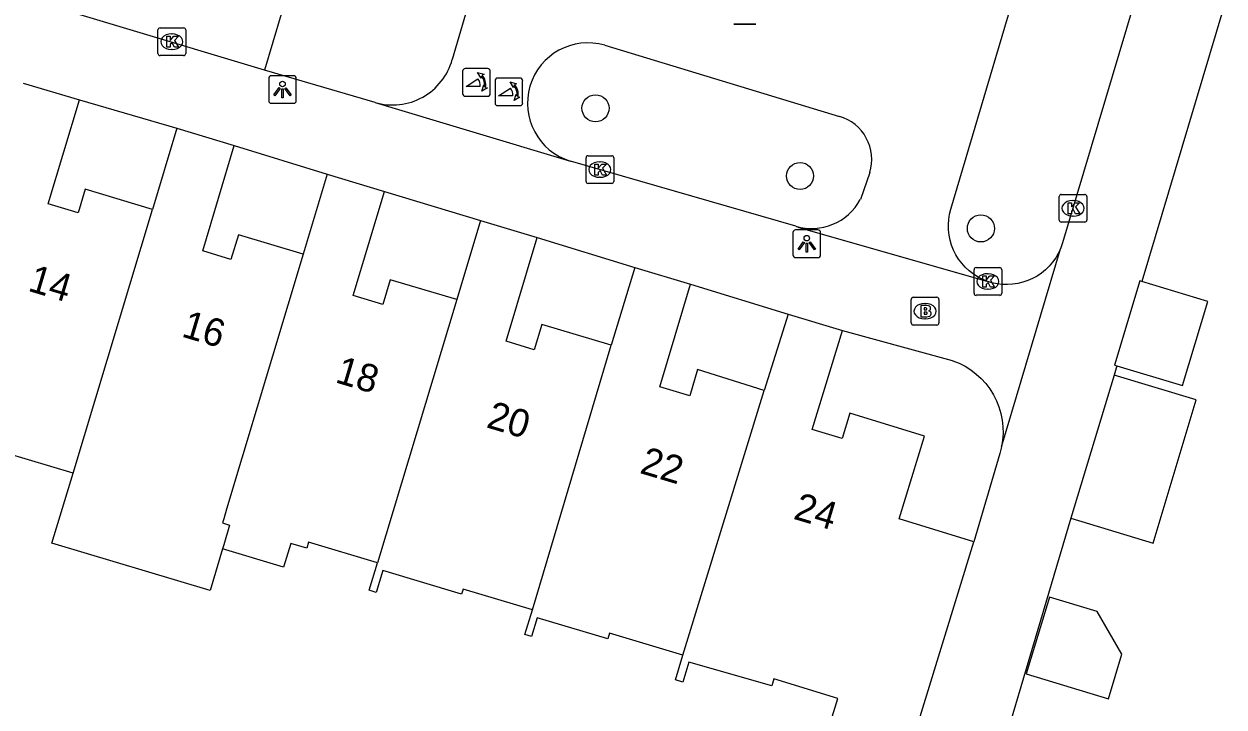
# Model space of a CAD drawing. Extents: x 162186 to 163152, y 385513 to 386513.
# Drawn here: x 162623.88 to 162667.22, y 386128.05 to 386152.72 of the extents above; entities that cross this region are included whole.
import ezdxf

# ---------------------------------------------------------------- set-up
doc = ezdxf.new("R2010")
doc.units = 0
for name, color, linetype in [('IMGEO_Boom', 7, 'Continuous'), ('IMGEO_Brandkraan', 7, 'Continuous'), ('IMGEO_Kolk', 7, 'Continuous'), ('IMGEO_Lichtpunt', 7, 'Continuous'), ('IMGEO_Pand', 7, 'Continuous'), ('IMGEO_Pand_nummerreeks', 7, 'Continuous'), ('IMGEO_Poller', 7, 'Continuous'), ('IMGEO_Rijbaan_lokaal_open', 7, 'Continuous'), ('IMGEO_Speelvoorziening', 7, 'Continuous'), ('IMGEO_Voetpad_open', 7, 'Continuous')]:
    doc.layers.add(name, color=color, linetype=linetype)

msp = doc.modelspace()

# ---------------------------------------------------------------- linework, layer by layer
at = {"layer": 'IMGEO_Boom'}
for centre in [(162644.523, 386149.675), (162651.911, 386147.229), (162658.441, 386145.336)]:
    msp.add_circle(centre, 0.489, dxfattribs=at)
at = {"layer": 'IMGEO_Brandkraan'}
for p, q in [((162656, 386142.847), (162656.852, 386142.847)), ((162655.925, 386141.921), (162655.925, 386142.773)), ((162656.413, 386142.627), (162656.438, 386142.627)), ((162656.926, 386142.773), (162656.926, 386141.921)), ((162656.436, 386142.067), (162656.411, 386142.067)), ((162656.852, 386141.847), (162656, 386141.847))]:
    msp.add_line(p, q, dxfattribs=at)
for points in [[(162656, 386142.847), (162656.852, 386142.847)], [(162655.925, 386141.921), (162655.925, 386142.773)], [(162656.273, 386142.547), (162656.273, 386142.147), (162656.486, 386142.147)], [(162656.504, 386142.547), (162656.273, 386142.547)], [(162656.452, 386142.466), (162656.398, 386142.466), (162656.398, 386142.39)], [(162656.398, 386142.39), (162656.451, 386142.39)], [(162656.926, 386142.773), (162656.926, 386141.921)], [(162656.46, 386142.314), (162656.398, 386142.314), (162656.398, 386142.233)], [(162656.398, 386142.233), (162656.46, 386142.233)], [(162656.852, 386141.847), (162656, 386141.847)]]:
    msp.add_lwpolyline(points, dxfattribs=at)
for centre, radius, start, end in [((162656.002, 386142.771), 0.0765, 91.552, 178.448), ((162656.002, 386142.771), 0.0765, 91.552, 178.448), ((162656.85, 386142.771), 0.0765, 1.552, 88.448), ((162656.85, 386142.771), 0.0765, 1.552, 88.448), ((162656.453, 386142.428), 0.0379, 267.8285, 90.9355), ((162656.508, 386142.402), 0.145, 59.4692, 91.5367), ((162656.533, 386142.449), 0.0922, 285.5137, 58.1501), ((162656.538, 386142.257), 0.105, 301.3115, 78.989), ((162656.461, 386142.273), 0.0404, 269.8759, 90.5077), ((162656.492, 386142.398), 0.251, 268.6676, 293.5347), ((162656.002, 386141.923), 0.0765, 181.552, 268.448), ((162656.002, 386141.923), 0.0765, 181.552, 268.448), ((162656.85, 386141.923), 0.0765, 271.552, 358.448), ((162656.85, 386141.923), 0.0765, 271.552, 358.448)]:
    msp.add_arc(centre, radius, start, end, dxfattribs=at)
for centre, major_axis, ratio, start_param, end_param in [((162656.412, 386142.347), (-0.387, 0.002), 0.722429, 4.712389, 7.853982), ((162656.437, 386142.347), (-0.39, 0.002), 0.717154, 1.570796, 4.712389)]:
    msp.add_ellipse(centre, major_axis=major_axis, ratio=ratio, start_param=start_param, end_param=end_param, dxfattribs=at)
at = {"layer": 'IMGEO_Kolk'}
for p, q in [((162628.722, 386151.653), (162628.722, 386152.505)), ((162628.797, 386152.579), (162629.649, 386152.579)), ((162629.21, 386152.359), (162629.235, 386152.359)), ((162629.723, 386152.505), (162629.723, 386151.653)), ((162629.649, 386151.579), (162628.797, 386151.579)), ((162629.233, 386151.799), (162629.208, 386151.799)), ((162644.181, 386147.035), (162644.181, 386147.887)), ((162644.256, 386147.961), (162645.108, 386147.961)), ((162644.669, 386147.741), (162644.694, 386147.741)), ((162645.182, 386147.887), (162645.182, 386147.035)), ((162644.692, 386147.181), (162644.667, 386147.181)), ((162645.108, 386146.961), (162644.256, 386146.961)), ((162661.268, 386145.637), (162661.268, 386146.489)), ((162661.343, 386146.563), (162662.195, 386146.563)), ((162661.756, 386146.343), (162661.781, 386146.343)), ((162662.269, 386146.489), (162662.269, 386145.637)), ((162662.195, 386145.563), (162661.343, 386145.563)), ((162661.779, 386145.783), (162661.754, 386145.783)), ((162658.193, 386142.993), (162658.193, 386143.845)), ((162658.268, 386143.919), (162659.12, 386143.919)), ((162658.681, 386143.699), (162658.706, 386143.699)), ((162659.194, 386143.845), (162659.194, 386142.993)), ((162659.12, 386142.919), (162658.268, 386142.919)), ((162658.704, 386143.139), (162658.679, 386143.139))]:
    msp.add_line(p, q, dxfattribs=at)
for points in [[(162628.722, 386151.653), (162628.722, 386152.505)], [(162628.797, 386152.579), (162629.649, 386152.579)], [(162629.723, 386152.505), (162629.723, 386151.653)], [(162629.043, 386152.279), (162629.166, 386152.279), (162629.166, 386152.128), (162629.296, 386152.279), (162629.46, 386152.279), (162629.314, 386152.128), (162629.467, 386151.879), (162629.315, 386151.879), (162629.23, 386152.043), (162629.166, 386151.976), (162629.166, 386151.879), (162629.043, 386151.879), (162629.043, 386152.279)], [(162629.649, 386151.579), (162628.797, 386151.579)], [(162644.181, 386147.035), (162644.181, 386147.887)], [(162644.256, 386147.961), (162645.108, 386147.961)], [(162644.502, 386147.661), (162644.625, 386147.661), (162644.625, 386147.51), (162644.755, 386147.661), (162644.919, 386147.661), (162644.773, 386147.51), (162644.926, 386147.261), (162644.774, 386147.261), (162644.689, 386147.425), (162644.625, 386147.358), (162644.625, 386147.261), (162644.502, 386147.261), (162644.502, 386147.661)], [(162645.182, 386147.887), (162645.182, 386147.035)], [(162645.108, 386146.961), (162644.256, 386146.961)], [(162661.268, 386145.637), (162661.268, 386146.489)], [(162661.343, 386146.563), (162662.195, 386146.563)], [(162661.589, 386146.263), (162661.712, 386146.263), (162661.712, 386146.112), (162661.842, 386146.263), (162662.006, 386146.263), (162661.86, 386146.112), (162662.013, 386145.863), (162661.861, 386145.863), (162661.776, 386146.027), (162661.712, 386145.96), (162661.712, 386145.863), (162661.589, 386145.863), (162661.589, 386146.263)], [(162662.269, 386146.489), (162662.269, 386145.637)], [(162662.195, 386145.563), (162661.343, 386145.563)], [(162658.193, 386142.993), (162658.193, 386143.845)], [(162658.268, 386143.919), (162659.12, 386143.919)], [(162659.194, 386143.845), (162659.194, 386142.993)], [(162658.514, 386143.619), (162658.637, 386143.619), (162658.637, 386143.468), (162658.767, 386143.619), (162658.931, 386143.619), (162658.785, 386143.468), (162658.938, 386143.219), (162658.786, 386143.219), (162658.701, 386143.383), (162658.637, 386143.316), (162658.637, 386143.219), (162658.514, 386143.219), (162658.514, 386143.619)], [(162659.12, 386142.919), (162658.268, 386142.919)]]:
    msp.add_lwpolyline(points, dxfattribs=at)
for centre, start, end in [((162628.799, 386152.503), 91.552, 178.448), ((162628.799, 386152.503), 91.552, 178.448), ((162629.647, 386152.503), 1.552, 88.448), ((162629.647, 386152.503), 1.552, 88.448), ((162628.799, 386151.655), 181.552, 268.448), ((162628.799, 386151.655), 181.552, 268.448), ((162629.647, 386151.655), 271.552, 358.448), ((162629.647, 386151.655), 271.552, 358.448), ((162644.258, 386147.885), 91.552, 178.448), ((162644.258, 386147.885), 91.552, 178.448), ((162645.106, 386147.885), 1.552, 88.448), ((162645.106, 386147.885), 1.552, 88.448), ((162644.258, 386147.037), 181.552, 268.448), ((162644.258, 386147.037), 181.552, 268.448), ((162645.106, 386147.037), 271.552, 358.448), ((162645.106, 386147.037), 271.552, 358.448), ((162661.345, 386146.487), 91.552, 178.448), ((162661.345, 386146.487), 91.552, 178.448), ((162662.193, 386146.487), 1.552, 88.448), ((162662.193, 386146.487), 1.552, 88.448), ((162661.345, 386145.639), 181.552, 268.448), ((162661.345, 386145.639), 181.552, 268.448), ((162662.193, 386145.639), 271.552, 358.448), ((162662.193, 386145.639), 271.552, 358.448), ((162658.27, 386143.843), 91.552, 178.448), ((162658.27, 386143.843), 91.552, 178.448), ((162659.118, 386143.843), 1.552, 88.448), ((162659.118, 386143.843), 1.552, 88.448), ((162658.27, 386142.995), 181.552, 268.448), ((162658.27, 386142.995), 181.552, 268.448), ((162659.118, 386142.995), 271.552, 358.448), ((162659.118, 386142.995), 271.552, 358.448)]:
    msp.add_arc(centre, 0.0765, start, end, dxfattribs=at)
for centre, major_axis, ratio, start_param, end_param in [((162629.209, 386152.079), (-0.387, 0.002), 0.722429, 4.712389, 7.853982), ((162629.234, 386152.079), (-0.39, 0.002), 0.717154, 1.570796, 4.712389), ((162644.668, 386147.461), (-0.387, 0.002), 0.722429, 4.712389, 7.853982), ((162644.693, 386147.461), (-0.39, 0.002), 0.717154, 1.570796, 4.712389), ((162661.755, 386146.063), (-0.387, 0.002), 0.722429, 4.712389, 7.853982), ((162661.78, 386146.063), (-0.39, 0.002), 0.717154, 1.570796, 4.712389), ((162658.68, 386143.419), (-0.387, 0.002), 0.722429, 4.712389, 7.853982), ((162658.705, 386143.419), (-0.39, 0.002), 0.717154, 1.570796, 4.712389)]:
    msp.add_ellipse(centre, major_axis=major_axis, ratio=ratio, start_param=start_param, end_param=end_param, dxfattribs=at)
at = {"layer": 'IMGEO_Lichtpunt'}
for p, q in [((162632.721, 386150.755), (162632.721, 386149.948)), ((162632.721, 386150.755), (162632.721, 386149.948)), ((162633.623, 386150.85), (162632.815, 386150.85)), ((162633.623, 386150.85), (162632.815, 386150.85)), ((162633.717, 386149.948), (162633.717, 386150.755)), ((162633.717, 386149.948), (162633.717, 386150.755)), ((162632.815, 386149.854), (162633.623, 386149.854)), ((162632.815, 386149.854), (162633.623, 386149.854)), ((162651.655, 386145.185), (162651.655, 386144.378)), ((162651.655, 386145.185), (162651.655, 386144.378)), ((162652.557, 386145.28), (162651.749, 386145.28)), ((162652.557, 386145.28), (162651.749, 386145.28)), ((162652.651, 386144.378), (162652.651, 386145.185)), ((162652.651, 386144.378), (162652.651, 386145.185)), ((162651.749, 386144.284), (162652.557, 386144.284)), ((162651.749, 386144.284), (162652.557, 386144.284))]:
    msp.add_line(p, q, dxfattribs=at)
for points in [[(162633.095, 386150.419), (162633.134, 386150.391), (162632.946, 386150.129), (162632.908, 386150.156), (162633.095, 386150.419)], [(162633.197, 386150.371), (162633.244, 386150.371), (162633.244, 386150.049), (162633.197, 386150.049), (162633.197, 386150.371)], [(162633.307, 386150.391), (162633.345, 386150.418), (162633.532, 386150.156), (162633.493, 386150.128), (162633.307, 386150.391)], [(162652.029, 386144.849), (162652.068, 386144.821), (162651.88, 386144.559), (162651.842, 386144.586), (162652.029, 386144.849)], [(162652.131, 386144.801), (162652.178, 386144.801), (162652.178, 386144.479), (162652.131, 386144.479), (162652.131, 386144.801)], [(162652.241, 386144.821), (162652.279, 386144.848), (162652.466, 386144.586), (162652.427, 386144.558), (162652.241, 386144.821)]]:
    msp.add_lwpolyline(points, dxfattribs=at)
for centre in [(162633.22, 386150.553), (162652.154, 386144.983)]:
    msp.add_circle(centre, 0.0994, dxfattribs=at)
for centre, start, end in [((162632.815, 386150.755), 90, 180), ((162632.815, 386150.755), 90, 180), ((162633.623, 386150.755), 0, 90), ((162633.623, 386150.755), 0, 90), ((162632.815, 386149.948), 180, 270), ((162632.815, 386149.948), 180, 270), ((162633.623, 386149.948), 270, 0), ((162633.623, 386149.948), 270, 360), ((162651.749, 386145.185), 90, 180), ((162651.749, 386145.185), 90, 180), ((162652.557, 386145.185), 0, 90), ((162652.557, 386145.185), 0, 90), ((162651.749, 386144.378), 180, 270), ((162651.749, 386144.378), 180, 270), ((162652.557, 386144.378), 270, 0), ((162652.557, 386144.378), 270, 360)]:
    msp.add_arc(centre, 0.0946, start, end, dxfattribs=at)
at = {"layer": 'IMGEO_Pand'}
for points in [[(162623.859, 386150.584), (162625.885, 386149.978)], [(162628.53, 386146.024), (162626.092, 386146.753), (162625.837, 386145.9), (162624.762, 386146.222), (162625.885, 386149.978)], [(162629.407, 386148.951), (162628.53, 386146.024)], [(162629.407, 386148.951), (162631.478, 386148.332)], [(162633.97, 386144.405), (162631.627, 386145.106), (162631.36, 386144.214), (162630.338, 386144.52), (162631.478, 386148.332)], [(162634.834, 386147.292), (162633.97, 386144.405)], [(162634.834, 386147.292), (162636.899, 386146.674)], [(162639.52, 386142.764), (162637.112, 386143.484), (162636.845, 386142.59), (162635.773, 386142.911), (162636.899, 386146.674)], [(162625.656, 386136.495), (162628.53, 386146.024)], [(162640.375, 386145.616), (162639.52, 386142.764)], [(162640.375, 386145.616), (162642.414, 386145.006)], [(162645.095, 386141.114), (162642.584, 386141.865), (162642.312, 386140.955), (162641.293, 386141.26), (162642.414, 386145.006)], [(162633.97, 386144.405), (162631.2, 386135.192), (162631.097, 386134.851), (162631.052, 386134.699), (162631.311, 386134.621), (162631.099, 386133.913), (162631.053, 386133.759)], [(162645.938, 386143.929), (162645.095, 386141.114)], [(162645.938, 386143.929), (162647.953, 386143.326)], [(162650.61, 386139.48), (162648.213, 386140.241), (162647.935, 386139.291), (162646.844, 386139.617), (162647.953, 386143.326)], [(162664.259, 386143.414), (162664.182, 386143.437), (162663.265, 386140.398), (162663.352, 386140.372)], [(162663.352, 386140.372), (162665.719, 386139.657), (162666.636, 386142.696), (162664.259, 386143.414)], [(162639.52, 386142.764), (162636.645, 386133.254)], [(162651.487, 386142.241), (162650.61, 386139.48)], [(162651.487, 386142.241), (162653.444, 386141.644)], [(162658.188, 386134.016), (162655.492, 386134.844), (162656.409, 386137.83), (162653.712, 386138.658), (162653.431, 386137.743), (162652.346, 386138.077), (162653.444, 386141.644)], [(162642.245, 386131.56), (162645.095, 386141.114)], [(162663.251, 386140.037), (162661.689, 386134.868)], [(162661.689, 386134.868), (162664.657, 386133.971), (162666.218, 386139.141), (162663.251, 386140.037)], [(162647.676, 386129.927), (162650.61, 386139.48)], [(162625.656, 386136.495), (162623.244, 386137.217), (162623.189, 386137.035), (162620.351, 386137.884), (162620.131, 386137.148), (162619.86, 386137.229)], [(162631.053, 386133.759), (162630.604, 386132.261), (162624.894, 386133.97), (162625.656, 386136.495)], [(162636.645, 386133.254), (162634.157, 386133.998), (162634.095, 386133.788), (162633.518, 386133.961), (162633.26, 386133.098), (162631.053, 386133.759)], [(162655.88, 386126.496), (162658.188, 386134.016)], [(162642.245, 386131.56), (162639.744, 386132.308), (162639.69, 386132.129), (162636.838, 386132.982), (162636.601, 386132.19), (162636.349, 386132.265), (162636.645, 386133.254)], [(162663.051, 386128.346), (162663.537, 386129.957), (162662.636, 386131.495), (162660.914, 386132.015), (162660.077, 386129.244), (162663.051, 386128.346)], [(162647.676, 386129.927), (162645.031, 386130.719), (162644.968, 386130.509), (162642.415, 386131.273), (162642.212, 386130.594), (162641.977, 386130.664), (162642.245, 386131.56)], [(162655.88, 386126.496), (162652.973, 386127.388), (162653.269, 386128.354), (162650.963, 386129.062), (162650.886, 386128.814), (162647.897, 386129.668), (162647.682, 386128.951), (162647.408, 386129.032), (162647.676, 386129.927)]]:
    msp.add_lwpolyline(points, dxfattribs=at)
at = {"layer": 'IMGEO_Poller'}
for p, q in [((162640.627, 386151.107), (162639.819, 386151.107)), ((162640.627, 386151.107), (162639.819, 386151.107)), ((162639.725, 386151.012), (162639.725, 386150.205)), ((162639.725, 386151.012), (162639.725, 386150.205)), ((162640.721, 386150.205), (162640.721, 386151.012)), ((162640.721, 386150.205), (162640.721, 386151.012)), ((162640.897, 386150.671), (162640.897, 386149.864)), ((162640.897, 386150.671), (162640.897, 386149.864)), ((162641.799, 386150.766), (162640.991, 386150.766)), ((162641.799, 386150.766), (162640.991, 386150.766)), ((162641.893, 386149.864), (162641.893, 386150.671)), ((162641.893, 386149.864), (162641.893, 386150.671)), ((162639.819, 386150.11), (162640.627, 386150.11)), ((162639.819, 386150.11), (162640.627, 386150.11)), ((162640.991, 386149.769), (162641.799, 386149.769)), ((162640.991, 386149.769), (162641.799, 386149.769))]:
    msp.add_line(p, q, dxfattribs=at)
for points in [[(162640.36, 386150.463), (162639.847, 386150.463), (162640.277, 386150.738)], [(162640.404, 386150.836), (162640.392, 386150.763), (162640.267, 386150.968)], [(162640.267, 386150.968), (162640.498, 386150.902), (162640.427, 386150.87)], [(162641.576, 386150.495), (162641.564, 386150.422), (162641.439, 386150.627)], [(162641.439, 386150.627), (162641.67, 386150.561), (162641.599, 386150.529)], [(162640.42, 386150.291), (162640.486, 386150.522), (162640.516, 386150.454)], [(162640.552, 386150.427), (162640.624, 386150.416), (162640.42, 386150.291)], [(162641.532, 386150.122), (162641.019, 386150.122), (162641.449, 386150.397)], [(162641.592, 386149.95), (162641.658, 386150.181), (162641.688, 386150.113)], [(162641.724, 386150.086), (162641.796, 386150.075), (162641.592, 386149.95)]]:
    msp.add_lwpolyline(points, dxfattribs=at)
for centre, radius, start, end in [((162639.819, 386151.012), 0.0946, 90, 180), ((162639.819, 386151.012), 0.0946, 90, 180), ((162640.627, 386151.012), 0.0946, 0, 90), ((162640.627, 386151.012), 0.0946, 0, 90), ((162640.032, 386150.513), 0.332, 351.3247, 42.4854), ((162640.046, 386150.523), 0.476, 351.7527, 41.1691), ((162640.046, 386150.523), 0.516, 349.3569, 42.2912), ((162640.991, 386150.671), 0.0946, 90, 180), ((162640.991, 386150.671), 0.0946, 90, 180), ((162641.799, 386150.671), 0.0946, 0, 90), ((162641.799, 386150.671), 0.0946, 0, 90), ((162639.819, 386150.205), 0.0946, 180, 270), ((162639.819, 386150.205), 0.0946, 180, 270), ((162640.627, 386150.205), 0.0946, 270, 0), ((162640.627, 386150.205), 0.0946, 270, 0), ((162641.204, 386150.172), 0.332, 351.3247, 42.4854), ((162641.218, 386150.182), 0.476, 351.7527, 41.1691), ((162641.218, 386150.182), 0.516, 349.3569, 42.2912), ((162640.991, 386149.864), 0.0946, 180, 270), ((162640.991, 386149.864), 0.0946, 180, 270), ((162641.799, 386149.864), 0.0946, 270, 0), ((162641.799, 386149.864), 0.0946, 270, 0)]:
    msp.add_arc(centre, radius, start, end, dxfattribs=at)
at = {"layer": 'IMGEO_Rijbaan_lokaal_open'}
for points in [[(162632.571, 386151.052), (162591.943, 386163.26)], [(162633.772, 386155.112), (162632.571, 386151.052)]]:
    msp.add_lwpolyline(points, dxfattribs=at)
at = {"layer": 'IMGEO_Speelvoorziening'}
for p, q in [((162650.31, 386152.718), (162649.52, 386152.718)), ((162649.52, 386152.718), (162650.31, 386152.718))]:
    msp.add_line(p, q, dxfattribs=at)
at = {"layer": 'IMGEO_Voetpad_open'}
for points in [[(162668.335, 386174.804), (162668.502, 386174.736), (162668.663, 386174.654), (162668.816, 386174.557), (162668.96, 386174.447), (162669.093, 386174.325), (162669.215, 386174.191), (162669.324, 386174.047), (162669.421, 386173.894), (162669.503, 386173.733), (162669.57, 386173.565), (162669.622, 386173.391), (162669.658, 386173.214), (162669.679, 386173.035), (162669.683, 386172.854), (162669.671, 386172.673), (162669.643, 386172.494), (162669.599, 386172.319), (162661.394, 386144.815), (162661.382, 386144.777), (162661.318, 386144.601)], [(162658.661, 386143.432), (162658.486, 386143.504), (162658.319, 386143.59), (162658.161, 386143.692), (162658.012, 386143.807), (162657.874, 386143.936), (162657.748, 386144.075), (162657.635, 386144.226), (162657.536, 386144.386), (162657.451, 386144.555), (162657.382, 386144.73), (162657.329, 386144.911), (162657.293, 386145.095), (162657.273, 386145.283), (162657.269, 386145.471), (162657.283, 386145.659), (162657.313, 386145.845), (162657.36, 386146.027), (162665.557, 386173.669)], [(162675.323, 386172.77), (162675.11, 386172.804), (162674.895, 386172.82), (162674.679, 386172.816), (162674.464, 386172.793), (162674.252, 386172.751), (162674.045, 386172.691), (162673.844, 386172.612), (162673.651, 386172.515), (162673.468, 386172.401), (162673.295, 386172.272), (162673.134, 386172.128), (162672.987, 386171.969), (162672.855, 386171.799), (162672.739, 386171.617), (162672.639, 386171.426), (162672.557, 386171.226), (162672.514, 386171.096), (162664.259, 386143.414)], [(162639.887, 386153.284), (162639.35, 386151.436)], [(162644.855, 386151.949), (162653.333, 386149.383)], [(162636.564, 386149.884), (162632.571, 386151.052)], [(162625.885, 386149.978), (162629.407, 386148.951)], [(162636.564, 386149.884), (162643.5, 386147.799), (162643.615, 386147.77)], [(162631.478, 386148.332), (162634.834, 386147.292)], [(162651.754, 386145.414), (162643.615, 386147.77)], [(162654.427, 386147.356), (162654.088, 386146.382)], [(162636.899, 386146.674), (162640.375, 386145.616)], [(162651.754, 386145.414), (162651.867, 386145.371), (162658.661, 386143.432)], [(162642.414, 386145.006), (162645.938, 386143.929)], [(162661.318, 386144.601), (162661.237, 386144.43), (162661.142, 386144.268), (162661.033, 386144.115), (162660.91, 386143.972), (162660.775, 386143.84), (162660.629, 386143.721), (162660.473, 386143.616), (162660.308, 386143.525), (162660.136, 386143.449), (162659.957, 386143.389), (162659.774, 386143.345), (162659.588, 386143.318), (162659.4, 386143.307), (162659.211, 386143.313), (162659.025, 386143.336), (162658.84, 386143.376), (162658.661, 386143.432)], [(162659.188, 386137.446), (162661.318, 386144.601)], [(162647.953, 386143.326), (162651.487, 386142.241)], [(162653.444, 386141.644), (162655.865, 386140.986), (162657.408, 386140.566), (162657.429, 386140.559), (162657.655, 386140.467), (162657.872, 386140.356), (162658.077, 386140.225), (162658.271, 386140.077), (162658.45, 386139.912), (162658.614, 386139.732), (162658.761, 386139.538), (162658.891, 386139.331), (162659.001, 386139.114), (162659.091, 386138.888), (162659.161, 386138.654), (162659.21, 386138.416), (162659.237, 386138.174), (162659.243, 386137.93), (162659.226, 386137.687), (162659.188, 386137.446)], [(162663.352, 386140.372), (162663.251, 386140.037)], [(162659.188, 386137.446), (162659.129, 386137.21), (162658.188, 386134.016)], [(162661.689, 386134.868), (162657.171, 386119.645), (162657.108, 386119.393), (162657.068, 386119.137), (162657.051, 386118.878), (162657.058, 386118.619), (162657.087, 386118.361), (162657.139, 386118.107), (162657.214, 386117.858), (162657.311, 386117.618), (162657.429, 386117.386), (162657.567, 386117.167), (162657.724, 386116.96), (162657.899, 386116.768), (162658.09, 386116.593), (162658.296, 386116.436), (162658.516, 386116.297), (162658.746, 386116.179), (162658.987, 386116.082)]]:
    msp.add_lwpolyline(points, dxfattribs=at)
for centre, radius, start, end in [((162644.247, 386149.856), 2.18, 73.8154, 253.131), ((162637.194, 386152.03), 2.236, 253.64, 344.6018), ((162652.88, 386147.83), 1.618, 342.9658, 73.7469), ((162652.326, 386147.332), 2.001, 253.3772, 331.6741)]:
    msp.add_arc(centre, radius, start, end, dxfattribs=at)

# ---------------------------------------------------------------- texts
at = {"layer": 'IMGEO_Pand_nummerreeks'}
for s, rotation, p in [('14', 343.4104, (162623.99, 386143.091)), ('16', 343.4129, (162629.537, 386141.439)), ('18', 343.4129, (162635.086, 386139.786)), ('20', 343.4104, (162640.544, 386138.16)), ('22', 343.4104, (162646.084, 386136.51)), ('24', 343.4104, (162651.633, 386134.856))]:
    msp.add_text(s, height=1, rotation=rotation, dxfattribs=at).set_placement(p)

doc.saveas('drawing.dxf')
